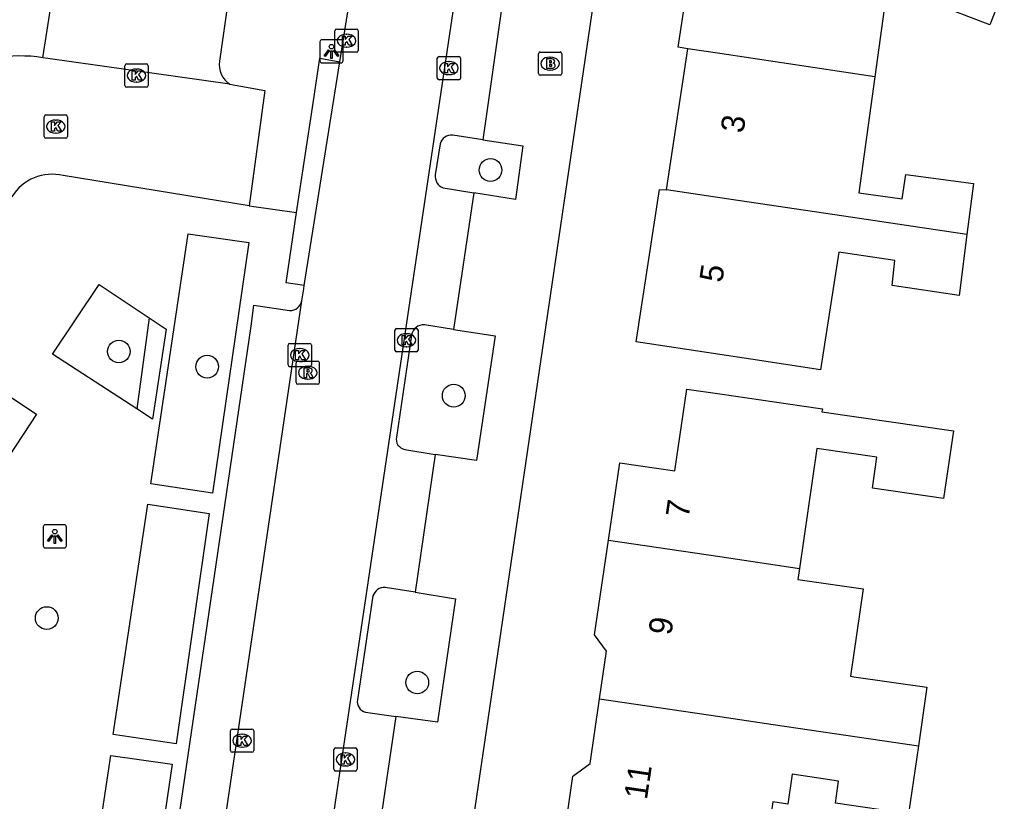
# Model space of a CAD drawing. Extents: x 159280 to 160375, y 384531 to 385872.
# Drawn here: x 159969.86 to 160012.59, y 384757.99 to 384791.65 of the extents above; entities that cross this region are included whole.
import ezdxf

# ---------------------------------------------------------------- set-up
doc = ezdxf.new("R2010")
doc.units = 0
for name, color, linetype in [('IMGEO_Boom', 7, 'Continuous'), ('IMGEO_Brandkraan', 7, 'Continuous'), ('IMGEO_Kolk', 7, 'Continuous'), ('IMGEO_Lichtpunt', 7, 'Continuous'), ('IMGEO_Pand', 7, 'Continuous'), ('IMGEO_Pand_nummerreeks', 7, 'Continuous'), ('IMGEO_Parkeervlak_open', 7, 'Continuous'), ('IMGEO_Rijbaan_lokaal_open', 7, 'Continuous'), ('IMGEO_Rioolput', 7, 'Continuous'), ('IMGEO_Voetpad_open', 7, 'Continuous')]:
    doc.layers.add(name, color=color, linetype=linetype)

msp = doc.modelspace()

# ---------------------------------------------------------------- linework, layer by layer
at = {"layer": 'IMGEO_Boom'}
for centre in [(159990.124, 384785.178), (159974.121, 384777.36), (159977.924, 384776.707), (159988.541, 384775.459), (159971.018, 384765.879), (159986.973, 384763.103)]:
    msp.add_circle(centre, 0.489, dxfattribs=at)
at = {"layer": 'IMGEO_Brandkraan'}
for p, q in [((159992.191, 384789.335), (159992.191, 384790.187)), ((159992.266, 384790.261), (159993.118, 384790.261)), ((159992.679, 384790.041), (159992.704, 384790.041)), ((159993.192, 384790.187), (159993.192, 384789.335)), ((159993.118, 384789.261), (159992.266, 384789.261)), ((159992.702, 384789.481), (159992.677, 384789.481))]:
    msp.add_line(p, q, dxfattribs=at)
for points in [[(159992.191, 384789.335), (159992.191, 384790.187)], [(159992.266, 384790.261), (159993.118, 384790.261)], [(159992.539, 384789.961), (159992.539, 384789.561), (159992.752, 384789.561)], [(159992.77, 384789.961), (159992.539, 384789.961)], [(159993.192, 384790.187), (159993.192, 384789.335)], [(159992.718, 384789.88), (159992.664, 384789.88), (159992.664, 384789.804)], [(159992.664, 384789.804), (159992.717, 384789.804)], [(159992.726, 384789.728), (159992.664, 384789.728), (159992.664, 384789.647)], [(159992.664, 384789.647), (159992.726, 384789.647)], [(159993.118, 384789.261), (159992.266, 384789.261)]]:
    msp.add_lwpolyline(points, dxfattribs=at)
for centre, radius, start, end in [((159992.268, 384790.185), 0.0765, 91.552, 178.448), ((159992.268, 384790.185), 0.0765, 91.552, 178.448), ((159992.774, 384789.816), 0.145, 59.4692, 91.5367), ((159992.799, 384789.863), 0.0922, 285.5137, 58.1501), ((159993.116, 384790.185), 0.0765, 1.552, 88.448), ((159993.116, 384790.185), 0.0765, 1.552, 88.448), ((159992.719, 384789.842), 0.0379, 267.8285, 90.9355), ((159992.727, 384789.687), 0.0404, 269.8759, 90.5077), ((159992.758, 384789.812), 0.251, 268.6676, 293.5347), ((159992.804, 384789.671), 0.105, 301.3115, 78.989), ((159992.268, 384789.337), 0.0765, 181.552, 268.448), ((159992.268, 384789.337), 0.0765, 181.552, 268.448), ((159993.116, 384789.337), 0.0765, 271.552, 358.448), ((159993.116, 384789.337), 0.0765, 271.552, 358.448)]:
    msp.add_arc(centre, radius, start, end, dxfattribs=at)
for centre, major_axis, ratio, start_param, end_param in [((159992.678, 384789.761), (-0.387, 0.002), 0.722429, 4.712389, 7.853982), ((159992.703, 384789.761), (-0.39, 0.002), 0.717154, 1.570796, 4.712389)]:
    msp.add_ellipse(centre, major_axis=major_axis, ratio=ratio, start_param=start_param, end_param=end_param, dxfattribs=at)
at = {"layer": 'IMGEO_Kolk'}
for p, q in [((159983.504, 384791.25), (159984.356, 384791.25)), ((159983.429, 384790.324), (159983.429, 384791.176)), ((159983.917, 384791.03), (159983.942, 384791.03)), ((159984.43, 384791.176), (159984.43, 384790.324)), ((159983.94, 384790.47), (159983.915, 384790.47)), ((159984.356, 384790.25), (159983.504, 384790.25)), ((159987.834, 384789.141), (159987.834, 384789.993)), ((159987.909, 384790.067), (159988.761, 384790.067)), ((159988.835, 384789.993), (159988.835, 384789.141)), ((159974.382, 384788.82), (159974.382, 384789.672)), ((159974.457, 384789.746), (159975.309, 384789.746)), ((159974.87, 384789.526), (159974.895, 384789.526)), ((159975.383, 384789.672), (159975.383, 384788.82)), ((159988.322, 384789.847), (159988.347, 384789.847)), ((159988.345, 384789.287), (159988.32, 384789.287)), ((159975.309, 384788.746), (159974.457, 384788.746)), ((159974.893, 384788.966), (159974.868, 384788.966)), ((159988.761, 384789.067), (159987.909, 384789.067)), ((159970.907, 384786.623), (159970.907, 384787.475)), ((159970.982, 384787.549), (159971.834, 384787.549)), ((159971.908, 384787.475), (159971.908, 384786.623)), ((159971.395, 384787.329), (159971.42, 384787.329)), ((159971.834, 384786.549), (159970.982, 384786.549)), ((159971.418, 384786.769), (159971.393, 384786.769)), ((159986.005, 384777.421), (159986.005, 384778.273)), ((159986.08, 384778.347), (159986.932, 384778.347)), ((159986.493, 384778.127), (159986.518, 384778.127)), ((159987.006, 384778.273), (159987.006, 384777.421)), ((159981.41, 384776.781), (159981.41, 384777.633)), ((159981.485, 384777.707), (159982.337, 384777.707)), ((159982.411, 384777.633), (159982.411, 384776.781)), ((159986.516, 384777.567), (159986.491, 384777.567)), ((159981.898, 384777.487), (159981.923, 384777.487)), ((159986.932, 384777.347), (159986.08, 384777.347)), ((159982.337, 384776.707), (159981.485, 384776.707)), ((159981.921, 384776.927), (159981.896, 384776.927)), ((159978.927, 384760.171), (159978.927, 384761.023)), ((159979.002, 384761.097), (159979.854, 384761.097)), ((159979.415, 384760.877), (159979.44, 384760.877)), ((159979.928, 384761.023), (159979.928, 384760.171)), ((159979.854, 384760.097), (159979.002, 384760.097)), ((159979.438, 384760.317), (159979.413, 384760.317)), ((159983.38, 384759.364), (159983.38, 384760.216)), ((159983.455, 384760.29), (159984.307, 384760.29)), ((159983.868, 384760.07), (159983.893, 384760.07)), ((159984.381, 384760.216), (159984.381, 384759.364)), ((159984.307, 384759.29), (159983.455, 384759.29)), ((159983.891, 384759.51), (159983.866, 384759.51))]:
    msp.add_line(p, q, dxfattribs=at)
for points in [[(159983.504, 384791.25), (159984.356, 384791.25)], [(159983.429, 384790.324), (159983.429, 384791.176)], [(159983.75, 384790.95), (159983.873, 384790.95), (159983.873, 384790.799), (159984.003, 384790.95), (159984.167, 384790.95), (159984.021, 384790.799), (159984.174, 384790.55), (159984.022, 384790.55), (159983.937, 384790.714), (159983.873, 384790.647), (159983.873, 384790.55), (159983.75, 384790.55), (159983.75, 384790.95)], [(159984.43, 384791.176), (159984.43, 384790.324)], [(159984.356, 384790.25), (159983.504, 384790.25)], [(159987.834, 384789.141), (159987.834, 384789.993)], [(159987.909, 384790.067), (159988.761, 384790.067)], [(159988.835, 384789.993), (159988.835, 384789.141)], [(159974.382, 384788.82), (159974.382, 384789.672)], [(159974.457, 384789.746), (159975.309, 384789.746)], [(159975.383, 384789.672), (159975.383, 384788.82)], [(159988.155, 384789.767), (159988.278, 384789.767), (159988.278, 384789.616), (159988.408, 384789.767), (159988.572, 384789.767), (159988.426, 384789.616), (159988.579, 384789.367), (159988.427, 384789.367), (159988.342, 384789.531), (159988.278, 384789.464), (159988.278, 384789.367), (159988.155, 384789.367), (159988.155, 384789.767)], [(159974.703, 384789.446), (159974.826, 384789.446), (159974.826, 384789.295), (159974.956, 384789.446), (159975.12, 384789.446), (159974.974, 384789.295), (159975.127, 384789.046), (159974.975, 384789.046), (159974.89, 384789.21), (159974.826, 384789.143), (159974.826, 384789.046), (159974.703, 384789.046), (159974.703, 384789.446)], [(159975.309, 384788.746), (159974.457, 384788.746)], [(159988.761, 384789.067), (159987.909, 384789.067)], [(159970.907, 384786.623), (159970.907, 384787.475)], [(159970.982, 384787.549), (159971.834, 384787.549)], [(159971.908, 384787.475), (159971.908, 384786.623)], [(159971.228, 384787.249), (159971.351, 384787.249), (159971.351, 384787.098), (159971.481, 384787.249), (159971.645, 384787.249), (159971.499, 384787.098), (159971.652, 384786.849), (159971.5, 384786.849), (159971.415, 384787.013), (159971.351, 384786.946), (159971.351, 384786.849), (159971.228, 384786.849), (159971.228, 384787.249)], [(159971.834, 384786.549), (159970.982, 384786.549)], [(159986.005, 384777.421), (159986.005, 384778.273)], [(159986.08, 384778.347), (159986.932, 384778.347)], [(159986.326, 384778.047), (159986.449, 384778.047), (159986.449, 384777.896), (159986.579, 384778.047), (159986.743, 384778.047), (159986.597, 384777.896), (159986.75, 384777.647), (159986.598, 384777.647), (159986.513, 384777.811), (159986.449, 384777.744), (159986.449, 384777.647), (159986.326, 384777.647), (159986.326, 384778.047)], [(159987.006, 384778.273), (159987.006, 384777.421)], [(159981.41, 384776.781), (159981.41, 384777.633)], [(159981.485, 384777.707), (159982.337, 384777.707)], [(159982.411, 384777.633), (159982.411, 384776.781)], [(159981.731, 384777.407), (159981.854, 384777.407), (159981.854, 384777.256), (159981.984, 384777.407), (159982.148, 384777.407), (159982.002, 384777.256), (159982.155, 384777.007), (159982.003, 384777.007), (159981.918, 384777.171), (159981.854, 384777.104), (159981.854, 384777.007), (159981.731, 384777.007), (159981.731, 384777.407)], [(159986.932, 384777.347), (159986.08, 384777.347)], [(159982.337, 384776.707), (159981.485, 384776.707)], [(159978.927, 384760.171), (159978.927, 384761.023)], [(159979.002, 384761.097), (159979.854, 384761.097)], [(159979.928, 384761.023), (159979.928, 384760.171)], [(159979.248, 384760.797), (159979.371, 384760.797), (159979.371, 384760.646), (159979.501, 384760.797), (159979.665, 384760.797), (159979.519, 384760.646), (159979.672, 384760.397), (159979.52, 384760.397), (159979.435, 384760.561), (159979.371, 384760.494), (159979.371, 384760.397), (159979.248, 384760.397), (159979.248, 384760.797)], [(159979.854, 384760.097), (159979.002, 384760.097)], [(159983.38, 384759.364), (159983.38, 384760.216)], [(159983.455, 384760.29), (159984.307, 384760.29)], [(159984.381, 384760.216), (159984.381, 384759.364)], [(159983.701, 384759.99), (159983.824, 384759.99), (159983.824, 384759.839), (159983.954, 384759.99), (159984.118, 384759.99), (159983.972, 384759.839), (159984.125, 384759.59), (159983.973, 384759.59), (159983.888, 384759.754), (159983.824, 384759.687), (159983.824, 384759.59), (159983.701, 384759.59), (159983.701, 384759.99)], [(159984.307, 384759.29), (159983.455, 384759.29)]]:
    msp.add_lwpolyline(points, dxfattribs=at)
for centre, start, end in [((159983.506, 384791.174), 91.552, 178.448), ((159983.506, 384791.174), 91.552, 178.448), ((159984.354, 384791.174), 1.552, 88.448), ((159984.354, 384791.174), 1.552, 88.448), ((159983.506, 384790.326), 181.552, 268.448), ((159983.506, 384790.326), 181.552, 268.448), ((159984.354, 384790.326), 271.552, 358.448), ((159984.354, 384790.326), 271.552, 358.448), ((159987.911, 384789.991), 91.552, 178.448), ((159987.911, 384789.991), 91.552, 178.448), ((159988.759, 384789.991), 1.552, 88.448), ((159988.759, 384789.991), 1.552, 88.448), ((159974.459, 384789.67), 91.552, 178.448), ((159974.459, 384789.67), 91.552, 178.448), ((159975.307, 384789.67), 1.552, 88.448), ((159975.307, 384789.67), 1.552, 88.448), ((159987.911, 384789.143), 181.552, 268.448), ((159987.911, 384789.143), 181.552, 268.448), ((159988.759, 384789.143), 271.552, 358.448), ((159988.759, 384789.143), 271.552, 358.448), ((159974.459, 384788.822), 181.552, 268.448), ((159974.459, 384788.822), 181.552, 268.448), ((159975.307, 384788.822), 271.552, 358.448), ((159975.307, 384788.822), 271.552, 358.448), ((159970.984, 384787.473), 91.552, 178.448), ((159970.984, 384787.473), 91.552, 178.448), ((159971.832, 384787.473), 1.552, 88.448), ((159971.832, 384787.473), 1.552, 88.448), ((159970.984, 384786.625), 181.552, 268.448), ((159970.984, 384786.625), 181.552, 268.448), ((159971.832, 384786.625), 271.552, 358.448), ((159971.832, 384786.625), 271.552, 358.448), ((159986.082, 384778.271), 91.552, 178.448), ((159986.082, 384778.271), 91.552, 178.448), ((159986.93, 384778.271), 1.552, 88.448), ((159986.93, 384778.271), 1.552, 88.448), ((159981.487, 384777.631), 91.552, 178.448), ((159981.487, 384777.631), 91.552, 178.448), ((159982.335, 384777.631), 1.552, 88.448), ((159982.335, 384777.631), 1.552, 88.448), ((159986.082, 384777.423), 181.552, 268.448), ((159986.082, 384777.423), 181.552, 268.448), ((159986.93, 384777.423), 271.552, 358.448), ((159986.93, 384777.423), 271.552, 358.448), ((159981.487, 384776.783), 181.552, 268.448), ((159981.487, 384776.783), 181.552, 268.448), ((159982.335, 384776.783), 271.552, 358.448), ((159982.335, 384776.783), 271.552, 358.448), ((159979.004, 384761.021), 91.552, 178.448), ((159979.004, 384761.021), 91.552, 178.448), ((159979.852, 384761.021), 1.552, 88.448), ((159979.852, 384761.021), 1.552, 88.448), ((159979.004, 384760.173), 181.552, 268.448), ((159979.004, 384760.173), 181.552, 268.448), ((159979.852, 384760.173), 271.552, 358.448), ((159979.852, 384760.173), 271.552, 358.448), ((159983.457, 384760.214), 91.552, 178.448), ((159983.457, 384760.214), 91.552, 178.448), ((159984.305, 384760.214), 1.552, 88.448), ((159984.305, 384760.214), 1.552, 88.448), ((159983.457, 384759.366), 181.552, 268.448), ((159983.457, 384759.366), 181.552, 268.448), ((159984.305, 384759.366), 271.552, 358.448), ((159984.305, 384759.366), 271.552, 358.448)]:
    msp.add_arc(centre, 0.0765, start, end, dxfattribs=at)
for centre, major_axis, ratio, start_param, end_param in [((159983.916, 384790.75), (-0.387, 0.002), 0.722429, 4.712389, 7.853982), ((159983.941, 384790.75), (-0.39, 0.002), 0.717154, 1.570796, 4.712389), ((159974.869, 384789.246), (-0.387, 0.002), 0.722429, 4.712389, 7.853982), ((159974.894, 384789.246), (-0.39, 0.002), 0.717154, 1.570796, 4.712389), ((159988.321, 384789.567), (-0.387, 0.002), 0.722429, 4.712389, 7.853982), ((159988.346, 384789.567), (-0.39, 0.002), 0.717154, 1.570796, 4.712389), ((159971.394, 384787.049), (-0.387, 0.002), 0.722429, 4.712389, 7.853982), ((159971.419, 384787.049), (-0.39, 0.002), 0.717154, 1.570796, 4.712389), ((159986.492, 384777.847), (-0.387, 0.002), 0.722429, 4.712389, 7.853982), ((159986.517, 384777.847), (-0.39, 0.002), 0.717154, 1.570796, 4.712389), ((159981.897, 384777.207), (-0.387, 0.002), 0.722429, 4.712389, 7.853982), ((159981.922, 384777.207), (-0.39, 0.002), 0.717154, 1.570796, 4.712389), ((159979.414, 384760.597), (-0.387, 0.002), 0.722429, 4.712389, 7.853982), ((159979.439, 384760.597), (-0.39, 0.002), 0.717154, 1.570796, 4.712389), ((159983.867, 384759.79), (-0.387, 0.002), 0.722429, 4.712389, 7.853982), ((159983.892, 384759.79), (-0.39, 0.002), 0.717154, 1.570796, 4.712389)]:
    msp.add_ellipse(centre, major_axis=major_axis, ratio=ratio, start_param=start_param, end_param=end_param, dxfattribs=at)
at = {"layer": 'IMGEO_Lichtpunt'}
for p, q in [((159983.681, 384790.788), (159982.873, 384790.788)), ((159983.681, 384790.788), (159982.873, 384790.788)), ((159982.779, 384790.693), (159982.779, 384789.886)), ((159982.779, 384790.693), (159982.779, 384789.886)), ((159983.775, 384789.886), (159983.775, 384790.693)), ((159983.775, 384789.886), (159983.775, 384790.693)), ((159982.873, 384789.792), (159983.681, 384789.792)), ((159982.873, 384789.792), (159983.681, 384789.792)), ((159971.77, 384769.897), (159970.962, 384769.897)), ((159971.77, 384769.897), (159970.962, 384769.897)), ((159970.868, 384769.802), (159970.868, 384768.995)), ((159970.868, 384769.802), (159970.868, 384768.995)), ((159971.864, 384768.995), (159971.864, 384769.802)), ((159971.864, 384768.995), (159971.864, 384769.802)), ((159970.962, 384768.901), (159971.77, 384768.901)), ((159970.962, 384768.901), (159971.77, 384768.901))]:
    msp.add_line(p, q, dxfattribs=at)
for points in [[(159983.153, 384790.357), (159983.192, 384790.329), (159983.004, 384790.067), (159982.966, 384790.094), (159983.153, 384790.357)], [(159983.365, 384790.329), (159983.403, 384790.356), (159983.59, 384790.094), (159983.551, 384790.066), (159983.365, 384790.329)], [(159983.255, 384790.309), (159983.302, 384790.309), (159983.302, 384789.987), (159983.255, 384789.987), (159983.255, 384790.309)], [(159971.242, 384769.466), (159971.281, 384769.438), (159971.093, 384769.176), (159971.055, 384769.203), (159971.242, 384769.466)], [(159971.454, 384769.438), (159971.492, 384769.465), (159971.679, 384769.203), (159971.64, 384769.175), (159971.454, 384769.438)], [(159971.344, 384769.418), (159971.391, 384769.418), (159971.391, 384769.096), (159971.344, 384769.096), (159971.344, 384769.418)]]:
    msp.add_lwpolyline(points, dxfattribs=at)
for centre in [(159983.278, 384790.491), (159971.367, 384769.6)]:
    msp.add_circle(centre, 0.0994, dxfattribs=at)
for centre, start, end in [((159982.873, 384790.693), 90, 180), ((159982.873, 384790.693), 90, 180), ((159983.681, 384790.693), 0, 90), ((159983.681, 384790.693), 0, 90), ((159982.873, 384789.886), 180, 270), ((159982.873, 384789.886), 180, 270), ((159983.681, 384789.886), 270, 0), ((159983.681, 384789.886), 270, 360), ((159970.962, 384769.802), 90, 180), ((159970.962, 384769.802), 90, 180), ((159971.77, 384769.802), 0, 90), ((159971.77, 384769.802), 0, 90), ((159970.962, 384768.995), 180, 270), ((159970.962, 384768.995), 180, 270), ((159971.77, 384768.995), 270, 0), ((159971.77, 384768.995), 270, 360)]:
    msp.add_arc(centre, 0.0946, start, end, dxfattribs=at)
at = {"layer": 'IMGEO_Pand'}
for points in [[(159998.616, 384790.404), (159998.212, 384790.464), (159999.218, 384797.174), (160000, 384797.128), (160000.856, 384797.076), (160001.624, 384799.14)], [(160008.492, 384796.58), (160008.131, 384795.641), (160012.586, 384793.881), (160011.627, 384791.429), (160009.135, 384792.377), (160009.56, 384793.488), (160007.588, 384794.21), (160007.194, 384792.959), (160006.673, 384789.191)], [(159997.709, 384784.32), (159998.616, 384790.404)], [(160006.673, 384789.191), (160000, 384790.196), (159998.616, 384790.404)], [(160006.673, 384789.191), (160005.982, 384784.19), (160007.852, 384783.937), (160008.008, 384784.987), (160010.918, 384784.6), (160010.635, 384782.398)], [(160010.635, 384782.398), (160010.299, 384779.78), (160007.424, 384780.2), (160007.534, 384781.277), (160005.124, 384781.638), (160004.337, 384776.567), (160001.341, 384777.026), (160000, 384777.231), (159996.398, 384777.782), (159997.397, 384784.337), (159997.709, 384784.32)], [(160010.635, 384782.398), (160005.334, 384783.186), (160000, 384783.979), (159997.709, 384784.32)], [(159995.201, 384769.232), (159995.687, 384772.569), (159998.066, 384772.222), (159998.579, 384775.739), (160000, 384775.532), (160003.527, 384775.017), (160004.414, 384774.887), (160004.396, 384774.763), (160010.059, 384773.937), (160009.635, 384771.03), (160006.566, 384771.478), (160006.76, 384772.808), (160004.183, 384773.184), (160003.43, 384768.02)], [(159994.825, 384762.4), (159995.125, 384764.456), (159994.606, 384765.153), (159995.201, 384769.232)], [(159995.201, 384769.232), (160000, 384768.525), (160003.43, 384768.02)], [(160003.43, 384768.02), (160003.36, 384767.542), (160006.17, 384767.132), (160005.622, 384763.377), (160005.771, 384763.355), (160008.916, 384762.896), (160008.549, 384760.378)], [(159993.194, 384755.754), (159993.677, 384759.064), (159994.419, 384759.617), (159994.825, 384762.4)], [(159994.825, 384762.4), (160000, 384761.638), (160002.293, 384761.3), (160008.549, 384760.378)], [(160008.549, 384760.378), (160008.121, 384757.443), (160004.974, 384757.902), (160005.113, 384758.859), (160003.109, 384759.152), (160002.922, 384757.869), (160002.286, 384757.962), (160001.779, 384754.489)]]:
    msp.add_lwpolyline(points, dxfattribs=at)
at = {"layer": 'IMGEO_Parkeervlak_open'}
for points in [[(159989.788, 384786.475), (159988.497, 384786.677)], [(159987.951, 384786.306), (159987.746, 384784.97)], [(159988.089, 384784.409), (159989.405, 384784.196)], [(159988.534, 384778.304), (159987.281, 384778.506)], [(159986.727, 384778.071), (159986.072, 384773.675)], [(159986.438, 384773.144), (159987.743, 384772.918)], [(159986.882, 384766.988), (159985.592, 384767.2)], [(159985.065, 384766.83), (159984.396, 384762.355)], [(159984.74, 384761.821), (159986.048, 384761.643)]]:
    msp.add_lwpolyline(points, dxfattribs=at)
for centre, radius, start, end in [((159988.459, 384786.146), 0.532, 85.8555, 162.5357), ((159988.275, 384784.908), 0.532, 173.288, 249.5959), ((159987.233, 384777.997), 0.511, 84.5799, 171.698), ((159986.511, 384773.586), 0.448, 168.5722, 260.5821), ((159985.565, 384766.678), 0.523, 87.0386, 163.1058), ((159984.861, 384762.277), 0.472, 170.482, 255.0969)]:
    msp.add_arc(centre, radius, start, end, dxfattribs=at)
at = {"layer": 'IMGEO_Rijbaan_lokaal_open'}
for points in [[(159983.639, 384789.836), (159985.298, 384800.257)], [(159989.688, 384799.82), (159989.119, 384796.166), (159974.741, 384699.469)], [(159978.908, 384788.872), (159971.068, 384789.981), (159970.848, 384790.012)], [(159982.105, 384780.198), (159983.639, 384789.836)], [(159978.908, 384788.872), (159979.378, 384788.789), (159980.413, 384788.607), (159979.73, 384783.629)], [(159979.73, 384783.629), (159971.731, 384784.937)], [(159982.002, 384779.548), (159982.083, 384780.058), (159982.105, 384780.198)], [(159968.822, 384690.463), (159977.186, 384746.875), (159982.002, 384779.548)]]:
    msp.add_lwpolyline(points, dxfattribs=at)
for centre, radius, start, end in [((159969.907, 384784.435), 5.656, 80.4239, 101.4116), ((159971.245, 384782.971), 2.025, 76.1085, 148.5084)]:
    msp.add_arc(centre, radius, start, end, dxfattribs=at)
at = {"layer": 'IMGEO_Rioolput'}
for p, q in [((159981.754, 384776.022), (159981.754, 384776.874)), ((159981.829, 384776.948), (159982.681, 384776.948)), ((159982.242, 384776.728), (159982.267, 384776.728)), ((159982.755, 384776.874), (159982.755, 384776.022)), ((159982.681, 384775.948), (159981.829, 384775.948)), ((159982.265, 384776.168), (159982.24, 384776.168))]:
    msp.add_line(p, q, dxfattribs=at)
for points in [[(159981.754, 384776.022), (159981.754, 384776.874)], [(159981.829, 384776.948), (159982.681, 384776.948)], [(159982.755, 384776.874), (159982.755, 384776.022)], [(159982.343, 384776.646), (159982.091, 384776.648), (159982.091, 384776.248)], [(159982.091, 384776.248), (159982.215, 384776.248), (159982.215, 384776.41), (159982.226, 384776.41)], [(159982.269, 384776.567), (159982.215, 384776.567), (159982.215, 384776.486)], [(159982.215, 384776.486), (159982.267, 384776.486)], [(159982.273, 384776.381), (159982.344, 384776.248), (159982.484, 384776.248), (159982.419, 384776.374)], [(159982.681, 384775.948), (159981.829, 384775.948)]]:
    msp.add_lwpolyline(points, dxfattribs=at)
for centre, radius, start, end in [((159981.831, 384776.872), 0.0765, 91.552, 178.448), ((159981.831, 384776.872), 0.0765, 91.552, 178.448), ((159982.679, 384776.872), 0.0765, 1.552, 88.448), ((159982.679, 384776.872), 0.0765, 1.552, 88.448), ((159982.225, 384776.357), 0.0533, 26.0293, 88.6989), ((159982.251, 384776.675), 0.19, 274.7715, 282.9687), ((159982.275, 384776.471), 0.0964, 77.0061, 93.1865), ((159982.289, 384776.528), 0.0378, 276.6634, 79.6772), ((159982.342, 384776.536), 0.109, 350.3612, 89.416), ((159982.34, 384776.536), 0.112, 277.5842, 350.9817), ((159982.324, 384776.321), 0.108, 29.5134, 73.7905), ((159981.831, 384776.024), 0.0765, 181.552, 268.448), ((159981.831, 384776.024), 0.0765, 181.552, 268.448), ((159982.679, 384776.024), 0.0765, 271.552, 358.448), ((159982.679, 384776.024), 0.0765, 271.552, 358.448)]:
    msp.add_arc(centre, radius, start, end, dxfattribs=at)
for centre, major_axis, ratio, start_param, end_param in [((159982.241, 384776.448), (-0.387, 0.002), 0.722429, 4.712389, 7.853982), ((159982.266, 384776.448), (-0.39, 0.002), 0.717154, 1.570796, 4.712389)]:
    msp.add_ellipse(centre, major_axis=major_axis, ratio=ratio, start_param=start_param, end_param=end_param, dxfattribs=at)
at = {"layer": 'IMGEO_Voetpad_open'}
for points in [[(159996.464, 384802.013), (159995.827, 384801.045), (159988.319, 384750), (159986.258, 384735.984)], [(159970.848, 384790.012), (159971.767, 384795.895), (159972.201, 384795.832), (159979.158, 384794.819), (159978.451, 384789.863)], [(159990.644, 384792.421), (159989.788, 384786.475)], [(159981.779, 384783.346), (159982.484, 384788.064), (159982.775, 384789.993), (159983.639, 384789.836)], [(159989.788, 384786.475), (159991.519, 384786.224), (159991.197, 384783.91), (159989.405, 384784.196)], [(159989.405, 384784.196), (159988.534, 384778.304)], [(159979.73, 384783.629), (159981.779, 384783.346)], [(159982.105, 384780.198), (159981.327, 384780.316), (159981.779, 384783.346)], [(159975.494, 384771.667), (159977.101, 384782.43), (159979.726, 384782.051), (159978.154, 384771.257), (159975.494, 384771.667)], [(159974.899, 384774.894), (159971.272, 384777.249), (159973.282, 384780.24), (159975.435, 384778.807)], [(159968.38, 384690.986), (159966.912, 384691.202), (159975.227, 384747.165), (159979.813, 384778.452), (159979.939, 384779.353), (159981.474, 384779.125)], [(159975.435, 384778.807), (159976.154, 384778.329), (159975.567, 384774.445), (159974.899, 384774.894)], [(159975.435, 384778.807), (159974.899, 384774.894)], [(159965.512, 384778.023), (159970.581, 384774.664), (159962.846, 384762.885)], [(159988.534, 384778.304), (159990.322, 384778.039), (159989.522, 384772.666), (159987.743, 384772.918)], [(159987.743, 384772.918), (159986.882, 384766.988)], [(159975.371, 384770.785), (159978.017, 384770.386), (159976.586, 384760.46), (159973.873, 384760.866), (159975.371, 384770.785)], [(159986.882, 384766.988), (159988.622, 384766.709), (159987.842, 384761.393), (159986.048, 384761.643)], [(159986.048, 384761.643), (159985.169, 384755.7)], [(159973.78, 384759.96), (159976.418, 384759.586), (159974.731, 384748.093), (159972.061, 384748.507), (159973.78, 384759.96)]]:
    msp.add_lwpolyline(points, dxfattribs=at)
for centre, radius, start, end in [((159979.443, 384789.719), 1.002, 171.7574, 237.7562), ((159981.482, 384779.656), 0.531, 269.1167, 348.2823)]:
    msp.add_arc(centre, radius, start, end, dxfattribs=at)

# ---------------------------------------------------------------- texts
at = {"layer": 'IMGEO_Pand_nummerreeks'}
for s, rotation, p in [('3', 81.726, (160001.015, 384786.734)), ('5', 81.3346, (160000.099, 384780.295)), ('7', 81.7137, (159998.652, 384770.156)), ('9', 81.5777, (159997.907, 384765.109)), ('11', 81.5773, (159996.858, 384758.027))]:
    msp.add_text(s, height=1, rotation=rotation, dxfattribs=at).set_placement(p)

doc.saveas('drawing.dxf')
